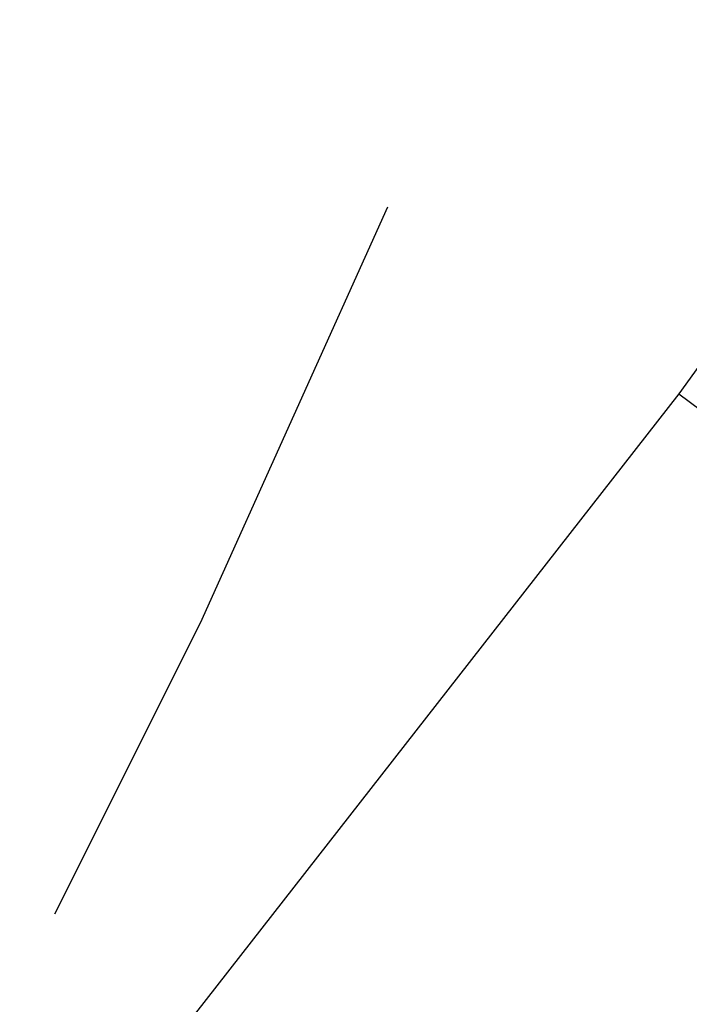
# Model space of a CAD drawing. Header units: feet. Extents: x -79 to 198, y -22 to 181.
# Tile 414 of 656: x 121.417 to 121.847, y 38.92 to 39.551. Entities that reach past the tile are written whole.
import ezdxf

# ---------------------------------------------------------------- set-up
doc = ezdxf.new("R2010")
doc.units = ezdxf.units.FT
doc.layers.add('A-LINEA', color=7, linetype='CONTINUOUS')

msp = doc.modelspace()

# ---------------------------------------------------------------- linework, layer by layer
at = {"layer": 'A-LINEA'}
msp.add_line((121.84, 39.3111), (119.56, 36.3911), dxfattribs=at)
msp.add_line((121.84, 39.3111), (119.56, 36.3911), dxfattribs=at)
for points in [[(122.0133, 39.5511), (121.84, 39.3111), (122.3067, 38.9644), (122.48, 39.1911), (122.0133, 39.5511)], [(122.0133, 39.5511), (121.84, 39.3111), (122.3067, 38.9644), (122.48, 39.1911), (122.0133, 39.5511)], [(121.44, 38.9778), (121.5333, 39.1644), (121.6533, 39.4311)], [(121.44, 38.9778), (121.5333, 39.1644), (121.6533, 39.4311)]]:
    msp.add_lwpolyline(points, dxfattribs=at)

doc.saveas('drawing.dxf')
